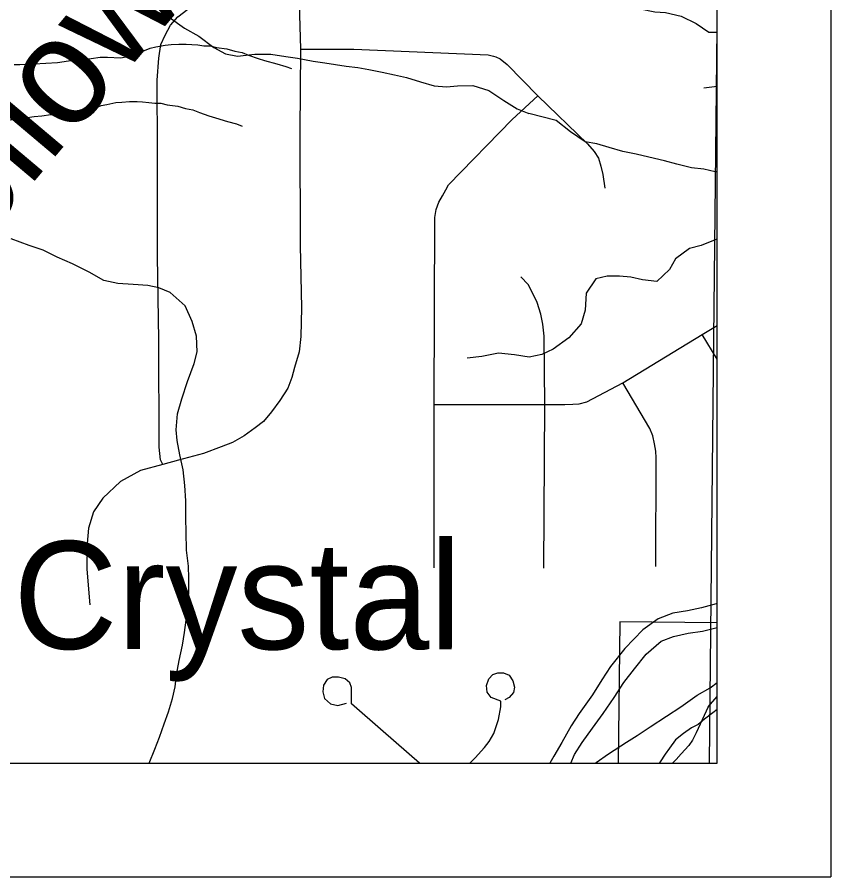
# Model space of a CAD drawing. Extents: x -21.1 to 50.3, y 0 to 22.1.
# Drawn here: x 8.284 to 9, y 14 to 14.756 of the extents above; entities that cross this region are included whole.
import ezdxf

# ---------------------------------------------------------------- set-up
doc = ezdxf.new("R2010")
doc.units = 0
for name, color, linetype in [('GM_X_County', 7, 'Continuous'), ('GM_X_Major_River', 7, 'Continuous'), ('GM_X_Minor_Lake_Text', 7, 'Continuous'), ('GM_X_Minor_River', 7, 'Continuous'), ('GM_X_Minor_River_Text', 7, 'Continuous'), ('GM_X_Rail_Line', 7, 'Continuous'), ('GM_X_State_Route', 7, 'Continuous'), ('GM_X_Township_Road', 7, 'Continuous'), ('SH_Cut_Line', 7, 'Continuous'), ('SH_Data', 7, 'Continuous')]:
    doc.layers.add(name, color=color, linetype=linetype)

msp = doc.modelspace()

# ---------------------------------------------------------------- linework, layer by layer
at = {"layer": 'GM_X_County'}
for points in [[(8.9, 14.74638), (8.9, 20.9), (2.1, 20.9), (2.1, 14.1), (8.89319, 14.1)], [(8.89319, 14.1), (8.89713, 14.47385), (8.9, 14.74638)]]:
    msp.add_lwpolyline(points, dxfattribs=at)
at = {"layer": 'GM_X_Major_River'}
msp.add_lwpolyline([(8.79288, 14.1), (8.79366, 14.10058), (8.80441, 14.10801), (8.82014, 14.11841), (8.82973, 14.12435), (8.84124, 14.13177), (8.85544, 14.14143), (8.8681, 14.14959), (8.88231, 14.15964), (8.89381, 14.1663), (8.9, 14.17084)], dxfattribs=at)
at = {"layer": 'GM_X_Minor_River'}
for p, q in [((8.88829, 14.69382), (8.9, 14.69535)), ((8.89222, 14.14953), (8.9, 14.15856))]:
    msp.add_line(p, q, dxfattribs=at)
for points in [[(8.85221, 14.76921), (8.8427, 14.77217), (8.83196, 14.78536), (8.82093, 14.7883), (8.82483, 14.7758), (8.83216, 14.76333), (8.84508, 14.76079), (8.85457, 14.76012), (8.86826, 14.75683), (8.8816, 14.75049), (8.89267, 14.743), (8.9, 14.74282)], [(8.40379, 14.76741), (8.41813, 14.75594), (8.43135, 14.74637), (8.44421, 14.73946), (8.45742, 14.72952), (8.46763, 14.72376), (8.47824, 14.7218), (8.49343, 14.7236), (8.50747, 14.72352), (8.52074, 14.72154), (8.53098, 14.71996), (8.54462, 14.71722), (8.55486, 14.71602), (8.57381, 14.71287), (8.58404, 14.71166), (8.59352, 14.71009), (8.60527, 14.70774), (8.61626, 14.7054), (8.62687, 14.70305), (8.63899, 14.69919), (8.65111, 14.69569), (8.6621, 14.69487), (8.67159, 14.69557), (8.68526, 14.69586), (8.69927, 14.6916), (8.71249, 14.6828), (8.72421, 14.67551), (8.73443, 14.67128)], [(8.28161, 14.7144), (8.28656, 14.71443), (8.29303, 14.71484), (8.29912, 14.71488), (8.31967, 14.71613), (8.32955, 14.71771), (8.3345, 14.71811), (8.34249, 14.7193), (8.34934, 14.71971), (8.35732, 14.7209), (8.36379, 14.72093), (8.37522, 14.72024), (8.38206, 14.72141), (8.387, 14.72296), (8.39194, 14.72489), (8.40143, 14.72874), (8.40637, 14.72991), (8.41436, 14.73147), (8.41968, 14.73188), (8.42654, 14.7323), (8.43301, 14.73233), (8.43796, 14.73198), (8.44329, 14.73163), (8.44862, 14.7309), (8.45395, 14.73093), (8.45967, 14.72944), (8.46881, 14.72835), (8.47567, 14.72611), (8.48215, 14.72501), (8.48787, 14.72276), (8.49626, 14.71977), (8.50198, 14.7179), (8.51265, 14.71492), (8.52066, 14.71269), (8.52562, 14.71081)], [(8.27638, 14.66561), (8.28627, 14.66719), (8.29121, 14.6676), (8.2992, 14.66878), (8.30605, 14.6692), (8.31403, 14.67038), (8.32051, 14.67042), (8.33193, 14.66972), (8.33877, 14.6709), (8.34371, 14.67245), (8.34865, 14.67437), (8.35814, 14.67822), (8.36309, 14.67939), (8.37107, 14.68096), (8.3764, 14.68136), (8.38325, 14.68178), (8.38972, 14.68182), (8.39467, 14.68147), (8.4, 14.68111), (8.40533, 14.68039), (8.41066, 14.68041), (8.41638, 14.67893), (8.42552, 14.67784), (8.43238, 14.6756), (8.43886, 14.67449), (8.44458, 14.67224), (8.45297, 14.66925), (8.45869, 14.66739), (8.46937, 14.6644), (8.47737, 14.66217), (8.48233, 14.6603)], [(8.9, 14.61998), (8.89821, 14.62015), (8.88834, 14.62247), (8.87734, 14.62366), (8.86444, 14.62675), (8.85383, 14.62983), (8.83979, 14.63293), (8.82879, 14.63564), (8.81704, 14.63797), (8.8049, 14.64144), (8.79428, 14.64452), (8.78404, 14.64646), (8.77117, 14.65525), (8.75831, 14.66518), (8.73443, 14.67128)], [(8.40049, 14.1), (8.40553, 14.1122), (8.40939, 14.1228), (8.41365, 14.13453), (8.41751, 14.14513), (8.421, 14.15687), (8.42335, 14.1671), (8.42456, 14.17772), (8.42692, 14.19022), (8.42966, 14.20386), (8.43163, 14.21485), (8.43363, 14.23001), (8.43484, 14.24139), (8.43529, 14.25087), (8.43536, 14.26263), (8.43505, 14.27325), (8.43325, 14.2873), (8.43298, 14.30324), (8.43268, 14.31538), (8.43278, 14.33055), (8.43173, 14.34422), (8.4303, 14.35788), (8.42736, 14.37118), (8.42516, 14.38372), (8.42408, 14.39321), (8.42532, 14.40723), (8.4292, 14.42049), (8.43423, 14.43563), (8.44003, 14.45153), (8.44275, 14.46176), (8.44208, 14.47542), (8.43837, 14.48834), (8.43201, 14.50204), (8.41881, 14.51388), (8.40897, 14.51812), (8.39912, 14.52007), (8.38622, 14.52091), (8.37295, 14.52175), (8.36045, 14.52449), (8.34759, 14.53177), (8.33284, 14.53907), (8.3196, 14.54484), (8.30711, 14.55099), (8.295, 14.55524), (8.2791, 14.56103)], [(8.9, 14.56089), (8.89962, 14.56068), (8.88601, 14.55523), (8.87579, 14.55248), (8.86335, 14.54362), (8.85812, 14.53407), (8.84683, 14.52371), (8.83429, 14.52511), (8.82403, 14.52729), (8.81415, 14.52834), (8.80315, 14.52824), (8.7933, 14.52586), (8.78469, 14.51325), (8.78406, 14.49842), (8.78038, 14.48623), (8.76948, 14.47397), (8.75591, 14.46396), (8.74571, 14.45931), (8.73472, 14.45692), (8.7218, 14.45908), (8.70775, 14.46047), (8.69297, 14.45767), (8.68009, 14.45603)], [(8.9, 14.24032), (8.89906, 14.23997), (8.88614, 14.23661), (8.87398, 14.234), (8.86106, 14.23178), (8.84812, 14.2269), (8.83479, 14.21708), (8.81876, 14.20081), (8.80616, 14.18492), (8.79851, 14.17318), (8.79047, 14.15991), (8.77862, 14.14364), (8.77174, 14.13265), (8.76332, 14.11826), (8.75642, 14.10613), (8.75285, 14.1)], [(8.9, 14.24032), (8.89906, 14.23997), (8.88614, 14.23661), (8.87398, 14.234), (8.86106, 14.23178), (8.84812, 14.2269), (8.83479, 14.21708), (8.81876, 14.20081), (8.80616, 14.18492), (8.79851, 14.17318), (8.79047, 14.15991), (8.77862, 14.14364), (8.77174, 14.13265), (8.76332, 14.11826), (8.75642, 14.10613), (8.75285, 14.1)], [(8.77119, 14.1), (8.77466, 14.10757), (8.78116, 14.11818), (8.79033, 14.13067), (8.79989, 14.14354), (8.80944, 14.15756), (8.81786, 14.17081), (8.82741, 14.18293), (8.83772, 14.1958), (8.85069, 14.20714), (8.86172, 14.21126), (8.87464, 14.21425), (8.88718, 14.21609), (8.9, 14.21933)], [(8.77119, 14.1), (8.77466, 14.10757), (8.78116, 14.11818), (8.79033, 14.13067), (8.79989, 14.14354), (8.80944, 14.15756), (8.81786, 14.17081), (8.82741, 14.18293), (8.83772, 14.1958), (8.85069, 14.20714), (8.86172, 14.21126), (8.87464, 14.21425), (8.88718, 14.21609), (8.9, 14.21933)], [(8.9, 14.14711), (8.89614, 14.14428), (8.88893, 14.1386), (8.88324, 14.13405), (8.87754, 14.13102), (8.87033, 14.12609), (8.86351, 14.12041), (8.85819, 14.1132), (8.85439, 14.10789), (8.84983, 14.10106), (8.84909, 14.1)], [(8.89222, 14.14953), (8.8817, 14.12676), (8.87828, 14.12031), (8.87524, 14.11538), (8.86841, 14.10817), (8.86386, 14.10324), (8.86061, 14.1)]]:
    msp.add_lwpolyline(points, dxfattribs=at)
at = {"layer": 'GM_X_Rail_Line'}
msp.add_lwpolyline([(8.81308, 14.1), (8.9, 14.1), (8.9, 14.22333), (8.81448, 14.22429)], close=True, dxfattribs=at)
at = {"layer": 'GM_X_State_Route'}
msp.add_lwpolyline([(6.5142, 14.9441), (6.51283, 14.60317), (6.513, 14.41466), (6.51114, 14.29418), (6.5113, 14.24348), (6.50995, 14.1), (8.9, 14.1), (8.9, 17.84218)], dxfattribs=at)
at = {"layer": 'GM_X_Township_Road'}
msp.add_line((8.9, 14.45528), (8.88685, 14.47689), dxfattribs=at)
for points in [[(8.41254, 14.36266), (8.41052, 14.36687), (8.40917, 14.37784), (8.409, 14.47216), (8.40788, 14.54581), (8.40788, 14.63849), (8.40757, 14.70069), (8.40883, 14.72003), (8.41069, 14.73201), (8.4144, 14.74011), (8.41912, 14.74888), (8.4257, 14.75648), (8.43448, 14.76323), (8.44595, 14.76981), (8.48805, 14.78672), (8.52745, 14.80254)], [(8.532, 14.77824), (8.53344, 14.72794), (8.53302, 14.65574), (8.53335, 14.55518), (8.53442, 14.50055), (8.53381, 14.4753), (8.53234, 14.4617), (8.52829, 14.44803), (8.52576, 14.43909), (8.52241, 14.42973), (8.51547, 14.41901), (8.50804, 14.40889), (8.50096, 14.40045), (8.4937, 14.39488), (8.48391, 14.38797), (8.47362, 14.38206), (8.46388, 14.37807), (8.44814, 14.37227), (8.42635, 14.3663), (8.41254, 14.36266), (8.39279, 14.35737), (8.37532, 14.34763), (8.35953, 14.33305), (8.35152, 14.32104), (8.34691, 14.30657), (8.34591, 14.29303), (8.34568, 14.27054), (8.34814, 14.23914)], [(8.53344, 14.72794), (8.58032, 14.728), (8.69861, 14.723), (8.70343, 14.72189), (8.70535, 14.7211)], [(8.70535, 14.7211), (8.70917, 14.71952), (8.71525, 14.71446), (8.74235, 14.68676), (8.78611, 14.64461), (8.79185, 14.63803), (8.79556, 14.63195), (8.79776, 14.62503), (8.79944, 14.61761), (8.80113, 14.6058)], [(8.65113, 14.27171), (8.65096, 14.41547), (8.65163, 14.57998), (8.65298, 14.5869), (8.65535, 14.59331), (8.65838, 14.59888), (8.66125, 14.60411), (8.66378, 14.6085), (8.71986, 14.66594), (8.74235, 14.68676)], [(8.74747, 14.27154), (8.74832, 14.4153), (8.74781, 14.47554), (8.74663, 14.48617), (8.74494, 14.49477), (8.74157, 14.50523), (8.73769, 14.5135), (8.73381, 14.52093), (8.72735, 14.52765)], [(8.65096, 14.41547), (8.74832, 14.4153), (8.76603, 14.4153), (8.77295, 14.41564), (8.77852, 14.41598), (8.78525, 14.41769), (8.81699, 14.43454), (8.88685, 14.47689), (8.9, 14.48481)], [(8.84601, 14.27306), (8.84652, 14.36856), (8.84601, 14.37447), (8.845, 14.38088), (8.84331, 14.38797), (8.84095, 14.39421), (8.81699, 14.43454)], [(8.68247, 14.1), (8.68711, 14.10466), (8.69543, 14.11371), (8.69935, 14.11909), (8.70351, 14.12618), (8.70766, 14.13842), (8.70962, 14.14942), (8.70962, 14.15456), (8.70131, 14.15774), (8.69763, 14.16239), (8.69714, 14.16826), (8.6991, 14.17413), (8.70277, 14.1778), (8.70718, 14.17927), (8.71207, 14.17927), (8.71721, 14.17732), (8.72039, 14.17242), (8.72185, 14.1668), (8.72087, 14.16215), (8.71721, 14.15774), (8.71329, 14.15554)], [(8.63813, 14.1), (8.60639, 14.1279), (8.57826, 14.15211), (8.57838, 14.15902), (8.57838, 14.16637), (8.57696, 14.17063), (8.57293, 14.17418), (8.567, 14.1756), (8.56137, 14.1756), (8.55697, 14.1734), (8.55379, 14.1685), (8.55306, 14.16263), (8.55477, 14.15677), (8.55991, 14.15211), (8.56627, 14.15065), (8.57409, 14.1526)]]:
    msp.add_lwpolyline(points, dxfattribs=at)
at = {"layer": 'SH_Cut_Line'}
msp.add_lwpolyline([(6.50995, 14.1), (8.9, 14.1), (8.9, 20.9), (6.52955, 20.9), (6.52977, 20.39859), (6.52273, 19.34666), (6.52255, 18.97782), (6.52225, 18.35692), (6.52196, 17.81036), (6.52053, 17.72081), (6.52013, 17.69645), (6.52222, 16.85672), (6.52315, 16.46813), (6.52123, 16.24517), (6.51982, 16.08256), (6.51595, 15.49226), (6.51465, 15.30312), (6.514, 15.09364), (6.51464, 15.03489), (6.5142, 14.9441), (6.51283, 14.60317), (6.513, 14.41466), (6.51114, 14.29418), (6.5113, 14.24348)], close=True, dxfattribs=at)
at = {"layer": 'SH_Data'}
for p in [(9, 21), (2, 14)]:
    msp.add_line(p, (9, 14), dxfattribs=at)

# ---------------------------------------------------------------- texts
at = {"layer": 'GM_X_Minor_Lake_Text'}
msp.add_text('Crystal', height=0.094739, rotation=359.92929, dxfattribs=at).set_placement((8.28095, 14.20047))
at = {"layer": 'GM_X_Minor_River_Text'}
msp.add_text('Yellow', height=0.094746, rotation=49.8757, dxfattribs=at).set_placement((8.19439, 14.48702))

doc.saveas('drawing.dxf')
